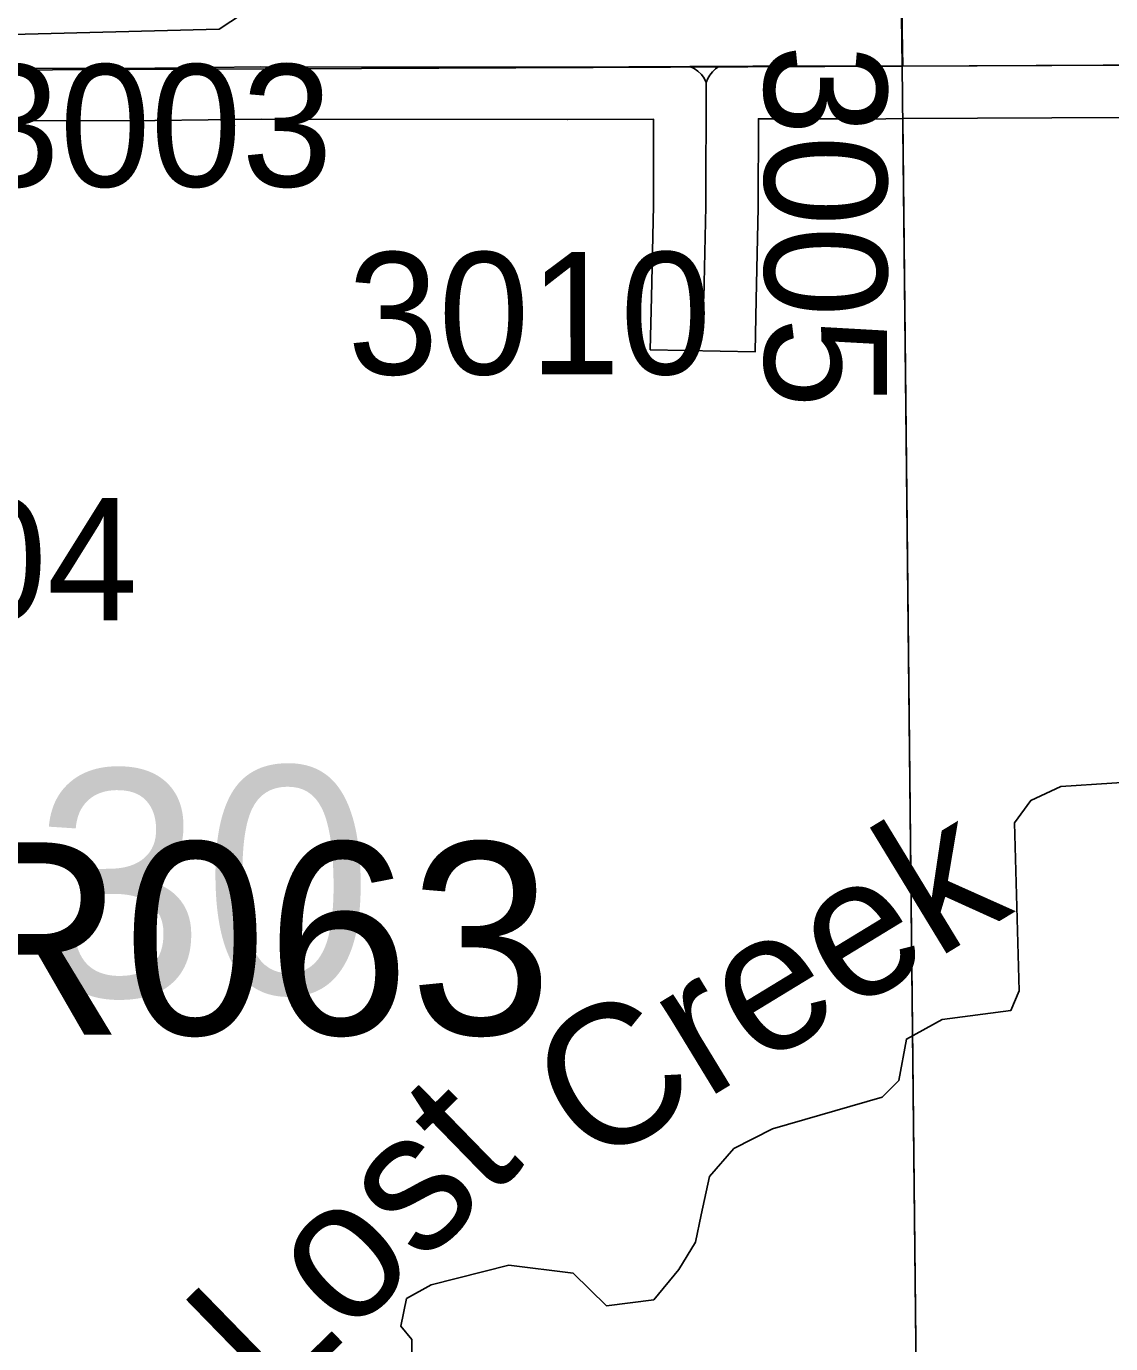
# Model space of a CAD drawing. Extents: x 23.6 to 68.7, y -63 to -29.
# Drawn here: x 45.28 to 45.901, y -56.351 to -55.597 of the extents above; entities that cross this region are included whole.
import ezdxf

# ---------------------------------------------------------------- set-up
doc = ezdxf.new("R2010")
doc.units = 0
for name, color, linetype in [('tdCoHydroRiver', 7, 'Continuous'), ('tdCoHydroTxtLg', 7, 'Continuous'), ('tdCoSecRdNmbr', 7, 'Continuous'), ('tdCoSecRteBand', 7, 'Continuous'), ('tdCoSecRteCL', 7, 'Continuous'), ('tdCoSectLine', 7, 'Continuous'), ('tdCoSectLinePart', 7, 'Continuous'), ('tdCoSectNmbr', 7, 'Continuous'), ('tdCoStrucPriMaintName', 7, 'Continuous'), ('tdCoSurfGravel', 7, 'Continuous')]:
    doc.layers.add(name, color=color, linetype=linetype)

msp = doc.modelspace()

# ---------------------------------------------------------------- linework, layer by layer
at = {"layer": 'tdCoHydroRiver'}
for points in [[(45.58567, -55.41249), (45.41742, -55.58083), (45.39063, -55.59857), (45.25743, -55.60209), (45.23834, -55.59606), (45.19047, -55.56995), (45.14753, -55.55954), (45.12224, -55.55662), (45.1081, -55.56307), (45.05469, -55.59042), (45.03441, -55.61587), (45.00941, -55.64295), (44.9827, -55.65583), (44.90547, -55.66919)], [(45.93092, -56.0283), (45.87256, -56.03209), (45.85529, -56.04018), (45.84595, -56.05291), (45.84859, -56.14917), (45.84397, -56.16028), (45.80456, -56.16544), (45.78416, -56.17672), (45.77969, -56.20045), (45.77032, -56.21002), (45.70737, -56.22808), (45.68539, -56.23937), (45.67136, -56.25531), (45.66655, -56.27728), (45.66334, -56.29297), (45.65378, -56.30871), (45.63947, -56.32606), (45.61243, -56.32938), (45.59327, -56.31064)], [(45.59327, -56.31064), (45.55662, -56.30608), (45.51216, -56.31734), (45.49792, -56.32531), (45.49473, -56.34102), (45.50101, -56.34879), (45.50094, -56.37074), (45.47907, -56.39462), (45.47758, -56.40411), (45.46671, -56.42316), (45.45259, -56.43118), (45.43203, -56.42822), (45.42396, -56.40935), (45.40805, -56.39688), (45.32439, -56.3961), (45.31339, -56.40252), (45.26646, -56.44716), (45.21816, -56.51392), (45.1868, -56.53633), (45.18687, -56.54422)]]:
    msp.add_lwpolyline(points, dxfattribs=at)
at = {"layer": 'tdCoSecRteBand'}
msp.add_lwpolyline([(45.90998, -55.64923), (45.78233, -55.6498), (45.75251, -55.65028), (45.75251, -55.64988), (45.69942, -55.64988), (45.6993, -55.70022), (45.6993, -55.70051), (45.69929, -55.7008), (45.69814, -55.75341), (45.69749, -55.7834), (45.6375, -55.78209), (45.63816, -55.7521), (45.6393, -55.69978), (45.63942, -55.65015), (45.59022, -55.65038), (45.59013, -55.65038), (45.59005, -55.65038), (45.4148, -55.65021), (45.35415, -55.65087), (45.35401, -55.65087), (45.35387, -55.65087), (45.23572, -55.65104)], dxfattribs=at)
at = {"layer": 'tdCoSecRteCL'}
msp.add_line((45.66009, -55.62005), (45.67669, -55.61998), dxfattribs=at)
for points in [[(45.78203, -55.6198), (45.7817, -55.59923), (45.7812, -55.54218), (45.78022, -55.47247), (45.78022, -55.45192), (45.77857, -55.36561), (45.77841, -55.34933), (45.77775, -55.27864), (45.77693, -55.23803), (45.77594, -55.1606), (45.77413, -55.04962), (45.77232, -54.93947), (45.77068, -54.83836), (45.7692, -54.73397), (45.76772, -54.64305), (45.76871, -54.62243)], [(45.78203, -55.6198), (45.90984, -55.61923), (45.94864, -55.61824), (46.09628, -55.61791), (46.20495, -55.61643), (46.25641, -55.61594), (46.3539, -55.61627), (46.4338, -55.6161), (46.53343, -55.6166), (46.59738, -55.61643), (46.6883, -55.61627), (46.76294, -55.61495), (46.85731, -55.6143), (46.93918, -55.6138), (46.98801, -55.61216), (46.99836, -55.61166), (47.01464, -55.60986), (47.02549, -55.60821), (47.03223, -55.60706), (47.10408, -55.60542), (47.17691, -55.60394), (47.23412, -55.60213)], [(45.13931, -55.62156), (45.18465, -55.62186), (45.23546, -55.62104), (45.35383, -55.62087), (45.41466, -55.62021), (45.59008, -55.62038), (45.66009, -55.62005)], [(45.66946, -55.62912), (45.66831, -55.62669), (45.66674, -55.6245), (45.6648, -55.62263), (45.66256, -55.62113), (45.66009, -55.62005)], [(45.67669, -55.61998), (45.67477, -55.62137), (45.67305, -55.62301), (45.67157, -55.62487), (45.67037, -55.62693), (45.66946, -55.62912)], [(45.67669, -55.61998), (45.69628, -55.61988), (45.76319, -55.61988), (45.78203, -55.6198)], [(45.66815, -55.75276), (45.6693, -55.70015), (45.66946, -55.62912)]]:
    msp.add_lwpolyline(points, dxfattribs=at)
at = {"layer": 'tdCoSectLine'}
for points in [[(45.76837, -54.62242), (45.78169, -55.61979)], [(44.80886, -55.62407), (45.78169, -55.61979)], [(45.78169, -55.61979), (46.77887, -55.61483)], [(45.78169, -55.61979), (45.79236, -56.61896)]]:
    msp.add_lwpolyline(points, dxfattribs=at)
at = {"layer": 'tdCoSectLinePart'}
msp.add_lwpolyline([(45.782, -55.64946), (45.79236, -56.61896)], dxfattribs=at)
at = {"layer": 'tdCoSurfGravel'}
for points in [[(45.78203, -55.6198), (45.7817, -55.59923), (45.7812, -55.54218), (45.78022, -55.47247), (45.78022, -55.45192), (45.77857, -55.36561), (45.77841, -55.34933), (45.77775, -55.27864), (45.77693, -55.23803), (45.77594, -55.1606), (45.77413, -55.04962), (45.77232, -54.93947), (45.77068, -54.83836), (45.7692, -54.73397), (45.76772, -54.64305), (45.76871, -54.62243)], [(45.13931, -55.62156), (45.18465, -55.62186), (45.23546, -55.62104), (45.35383, -55.62087), (45.41466, -55.62021), (45.59008, -55.62038), (45.66009, -55.62005), (45.67669, -55.61998), (45.69628, -55.61988), (45.76319, -55.61988), (45.78203, -55.6198), (45.90984, -55.61923)], [(45.66815, -55.75276), (45.6693, -55.70015), (45.66946, -55.62912), (45.66831, -55.62669), (45.66674, -55.6245), (45.6648, -55.62263), (45.66256, -55.62113), (45.66009, -55.62005)], [(45.67669, -55.61998), (45.67477, -55.62137), (45.67305, -55.62301), (45.67157, -55.62487), (45.67037, -55.62693), (45.66946, -55.62912)]]:
    msp.add_lwpolyline(points, dxfattribs=at)

# ---------------------------------------------------------------- texts
at = {"layer": 'tdCoHydroTxtLg'}
for s, rotation, p in [('Creek', 31.34655, (45.60286, -56.25206)), ('Lost', 44.22749, (45.42128, -56.38935))]:
    msp.add_text(s, height=0.08, rotation=rotation, dxfattribs=at).set_placement(p)
at = {"layer": 'tdCoSecRdNmbr'}
for s, rotation, p in [('3005', 270.03419, (45.70288, -55.60729)), ('3003', 0.03515, (45.24739, -55.68884)), ('3010', 0.03532, (45.46419, -55.7963)), ('3004', 0.03507, (45.13601, -55.93717))]:
    msp.add_text(s, height=0.07, rotation=rotation, dxfattribs=at).set_placement(p)
at = {"layer": 'tdCoSectNmbr'}
msp.add_text('30', height=0.13, rotation=1.03512, dxfattribs=at).set_placement((45.28635, -56.15335))
at = {"layer": 'tdCoStrucPriMaintName'}
msp.add_text('62554R063', height=0.11, dxfattribs=at).set_placement((44.82081, -56.17413))
msp.add_text('62554R063', height=0.11, dxfattribs=at).set_placement((44.82081, -56.17413))
msp.add_text('62554R063', height=0.11, dxfattribs=at).set_placement((44.82081, -56.17413))

doc.saveas('drawing.dxf')
